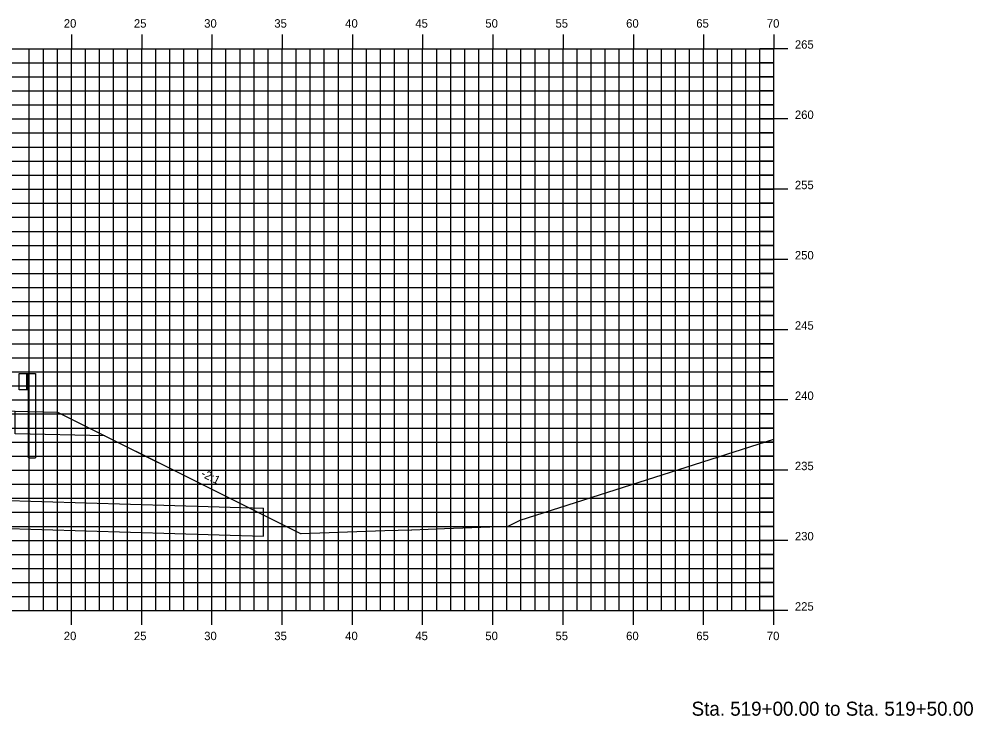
# Model space of a CAD drawing. Extents: x 1170543 to 1177585, y 609599 to 610623.
# Drawn here: x 1174412.6 to 1174480.5, y 610270.3 to 610319.9 of the extents above; entities that cross this region are included whole.
import ezdxf

# ---------------------------------------------------------------- set-up
doc = ezdxf.new("R2010")
doc.units = 0
for name, color, linetype in [('ANNOTATION', 7, 'Continuous'), ('D_Drainage_Culvert', 7, 'Continuous'), ('D_Guardrail_Beam_Rt', 7, 'Continuous'), ('D_Roadway_Centerline', 7, 'Continuous'), ('D_Roadway_SlopeLines', 7, 'Continuous'), ('D_Roadway_SubGrade', 7, 'Continuous'), ('H_V ANNOTATION', 7, 'Continuous'), ('MAJOR', 7, 'Continuous'), ('MINOR', 7, 'Continuous'), ('S_Roadway_Centerline', 7, 'Continuous')]:
    doc.layers.add(name, color=color, linetype=linetype)

msp = doc.modelspace()

# ---------------------------------------------------------------- linework, layer by layer
at = {"layer": 'D_Drainage_Culvert'}
for p, q in [((1174366.613, 610287.001), (1174430.013, 610285.101)), ((1174366.613, 610285.001), (1174430.013, 610283.101)), ((1174430.013, 610283.101), (1174430.013, 610285.101))]:
    msp.add_line(p, q, dxfattribs=at)
at = {"layer": 'D_Guardrail_Beam_Rt'}
for p, q in [((1174412.603, 610294.686), (1174413.291, 610294.686)), ((1174412.603, 610293.519), (1174412.603, 610294.686)), ((1174413.124, 610294.686), (1174413.124, 610293.519)), ((1174413.228, 610294.686), (1174413.228, 610293.519)), ((1174413.291, 610294.686), (1174413.762, 610294.686)), ((1174413.291, 610294.686), (1174413.291, 610293.519)), ((1174413.762, 610294.686), (1174413.762, 610288.686)), ((1174413.291, 610293.519), (1174412.603, 610293.519)), ((1174413.27, 610288.686), (1174413.27, 610293.519)), ((1174413.27, 610288.686), (1174413.762, 610288.686))]:
    msp.add_line(p, q, dxfattribs=at)
at = {"layer": 'D_Roadway_Centerline'}
msp.add_lwpolyline([(1174362.75, 610287.332), (1174363.625, 610287.252), (1174364.5, 610287.07), (1174365.375, 610286.785), (1174366.25, 610286.399), (1174373.947, 610290.248), (1174377.332, 610291.94), (1174380.332, 610292), (1174396.332, 610292.32), (1174412.332, 610292), (1174415.332, 610291.94), (1174418.718, 610290.248), (1174426.415, 610286.399), (1174432.636, 610283.289)], dxfattribs=at)
at = {"layer": 'D_Roadway_SlopeLines'}
for points in [[(1174415.332, 610291.94), (1174426.415, 610286.399)], [(1174426.415, 610286.399), (1174432.636, 610283.289)]]:
    msp.add_lwpolyline(points, dxfattribs=at)
at = {"layer": 'D_Roadway_SubGrade'}
msp.add_lwpolyline([(1174412.332, 610292), (1174415.332, 610291.94), (1174418.718, 610290.248), (1174412.332, 610290.375)], close=True, dxfattribs=at)
at = {"layer": 'MAJOR'}
for p, q in [((1174416.332, 610318.803), (1174416.332, 610317.801)), ((1174421.332, 610318.803), (1174421.332, 610317.801)), ((1174426.332, 610318.803), (1174426.332, 610317.801)), ((1174431.332, 610318.803), (1174431.332, 610317.801)), ((1174436.332, 610318.803), (1174436.332, 610317.801)), ((1174441.332, 610318.803), (1174441.332, 610317.801)), ((1174446.332, 610318.803), (1174446.332, 610317.801)), ((1174451.332, 610318.803), (1174451.332, 610317.801)), ((1174456.332, 610318.803), (1174456.332, 610317.801)), ((1174461.332, 610318.803), (1174461.332, 610317.801)), ((1174466.332, 610318.803), (1174466.332, 610317.801)), ((1174326.332, 610317.801), (1174466.332, 610317.801)), ((1174326.332, 610317.801), (1174466.332, 610317.801)), ((1174416.332, 610277.801), (1174416.332, 610317.801)), ((1174421.332, 610277.801), (1174421.332, 610317.801)), ((1174426.332, 610277.801), (1174426.332, 610317.801)), ((1174431.332, 610277.801), (1174431.332, 610317.801)), ((1174436.332, 610277.801), (1174436.332, 610317.801)), ((1174441.332, 610277.801), (1174441.332, 610317.801)), ((1174446.332, 610277.801), (1174446.332, 610317.801)), ((1174451.332, 610277.801), (1174451.332, 610317.801)), ((1174456.332, 610277.801), (1174456.332, 610317.801)), ((1174461.332, 610277.801), (1174461.332, 610317.801)), ((1174467.334, 610317.801), (1174465.33, 610317.801)), ((1174466.332, 610277.801), (1174466.332, 610317.801)), ((1174466.332, 610277.801), (1174466.332, 610317.801)), ((1174326.332, 610312.801), (1174466.332, 610312.801)), ((1174467.334, 610312.801), (1174465.33, 610312.801)), ((1174326.332, 610307.801), (1174466.332, 610307.801)), ((1174467.334, 610307.801), (1174465.33, 610307.801)), ((1174326.332, 610302.801), (1174466.332, 610302.801)), ((1174467.334, 610302.801), (1174465.33, 610302.801)), ((1174326.332, 610297.801), (1174466.332, 610297.801)), ((1174467.334, 610297.801), (1174465.33, 610297.801)), ((1174326.332, 610292.801), (1174466.332, 610292.801)), ((1174467.334, 610292.801), (1174465.33, 610292.801)), ((1174326.332, 610287.801), (1174466.332, 610287.801)), ((1174467.334, 610287.801), (1174465.33, 610287.801)), ((1174326.332, 610282.801), (1174466.332, 610282.801)), ((1174467.334, 610282.801), (1174465.33, 610282.801)), ((1174326.332, 610277.801), (1174466.332, 610277.801)), ((1174326.332, 610277.801), (1174466.332, 610277.801)), ((1174416.332, 610276.799), (1174416.332, 610277.801)), ((1174421.332, 610276.799), (1174421.332, 610277.801)), ((1174426.332, 610276.799), (1174426.332, 610277.801)), ((1174431.332, 610276.799), (1174431.332, 610277.801)), ((1174436.332, 610276.799), (1174436.332, 610277.801)), ((1174441.332, 610276.799), (1174441.332, 610277.801)), ((1174446.332, 610276.799), (1174446.332, 610277.801)), ((1174451.332, 610276.799), (1174451.332, 610277.801)), ((1174456.332, 610276.799), (1174456.332, 610277.801)), ((1174461.332, 610276.799), (1174461.332, 610277.801)), ((1174467.334, 610277.801), (1174465.33, 610277.801)), ((1174466.332, 610276.799), (1174466.332, 610277.801))]:
    msp.add_line(p, q, dxfattribs=at)
at = {"layer": 'MINOR'}
for p, q in [((1174413.332, 610277.801), (1174413.332, 610317.801)), ((1174414.332, 610277.801), (1174414.332, 610317.801)), ((1174415.332, 610277.801), (1174415.332, 610317.801)), ((1174417.332, 610277.801), (1174417.332, 610317.801)), ((1174418.332, 610277.801), (1174418.332, 610317.801)), ((1174419.332, 610277.801), (1174419.332, 610317.801)), ((1174420.332, 610277.801), (1174420.332, 610317.801)), ((1174422.332, 610277.801), (1174422.332, 610317.801)), ((1174423.332, 610277.801), (1174423.332, 610317.801)), ((1174424.332, 610277.801), (1174424.332, 610317.801)), ((1174425.332, 610277.801), (1174425.332, 610317.801)), ((1174427.332, 610277.801), (1174427.332, 610317.801)), ((1174428.332, 610277.801), (1174428.332, 610317.801)), ((1174429.332, 610277.801), (1174429.332, 610317.801)), ((1174430.332, 610277.801), (1174430.332, 610317.801)), ((1174432.332, 610277.801), (1174432.332, 610317.801)), ((1174433.332, 610277.801), (1174433.332, 610317.801)), ((1174434.332, 610277.801), (1174434.332, 610317.801)), ((1174435.332, 610277.801), (1174435.332, 610317.801)), ((1174437.332, 610277.801), (1174437.332, 610317.801)), ((1174438.332, 610277.801), (1174438.332, 610317.801)), ((1174439.332, 610277.801), (1174439.332, 610317.801)), ((1174440.332, 610277.801), (1174440.332, 610317.801)), ((1174442.332, 610277.801), (1174442.332, 610317.801)), ((1174443.332, 610277.801), (1174443.332, 610317.801)), ((1174444.332, 610277.801), (1174444.332, 610317.801)), ((1174445.332, 610277.801), (1174445.332, 610317.801)), ((1174447.332, 610277.801), (1174447.332, 610317.801)), ((1174448.332, 610277.801), (1174448.332, 610317.801)), ((1174449.332, 610277.801), (1174449.332, 610317.801)), ((1174450.332, 610277.801), (1174450.332, 610317.801)), ((1174452.332, 610277.801), (1174452.332, 610317.801)), ((1174453.332, 610277.801), (1174453.332, 610317.801)), ((1174454.332, 610277.801), (1174454.332, 610317.801)), ((1174455.332, 610277.801), (1174455.332, 610317.801)), ((1174457.332, 610277.801), (1174457.332, 610317.801)), ((1174458.332, 610277.801), (1174458.332, 610317.801)), ((1174459.332, 610277.801), (1174459.332, 610317.801)), ((1174460.332, 610277.801), (1174460.332, 610317.801)), ((1174462.332, 610277.801), (1174462.332, 610317.801)), ((1174463.332, 610277.801), (1174463.332, 610317.801)), ((1174464.332, 610277.801), (1174464.332, 610317.801)), ((1174465.332, 610277.801), (1174465.332, 610317.801)), ((1174326.332, 610316.801), (1174466.332, 610316.801)), ((1174466.332, 610316.801), (1174465.33, 610316.801)), ((1174326.332, 610315.801), (1174466.332, 610315.801)), ((1174466.332, 610315.801), (1174465.33, 610315.801)), ((1174326.332, 610314.801), (1174466.332, 610314.801)), ((1174466.332, 610314.801), (1174465.33, 610314.801)), ((1174326.332, 610313.801), (1174466.332, 610313.801)), ((1174466.332, 610313.801), (1174465.33, 610313.801)), ((1174326.332, 610311.801), (1174466.332, 610311.801)), ((1174466.332, 610311.801), (1174465.33, 610311.801)), ((1174326.332, 610310.801), (1174466.332, 610310.801)), ((1174466.332, 610310.801), (1174465.33, 610310.801)), ((1174326.332, 610309.801), (1174466.332, 610309.801)), ((1174466.332, 610309.801), (1174465.33, 610309.801)), ((1174326.332, 610308.801), (1174466.332, 610308.801)), ((1174466.332, 610308.801), (1174465.33, 610308.801)), ((1174326.332, 610306.801), (1174466.332, 610306.801)), ((1174466.332, 610306.801), (1174465.33, 610306.801)), ((1174326.332, 610305.801), (1174466.332, 610305.801)), ((1174466.332, 610305.801), (1174465.33, 610305.801)), ((1174326.332, 610304.801), (1174466.332, 610304.801)), ((1174466.332, 610304.801), (1174465.33, 610304.801)), ((1174326.332, 610303.801), (1174466.332, 610303.801)), ((1174466.332, 610303.801), (1174465.33, 610303.801)), ((1174326.332, 610301.801), (1174466.332, 610301.801)), ((1174466.332, 610301.801), (1174465.33, 610301.801)), ((1174326.332, 610300.801), (1174466.332, 610300.801)), ((1174466.332, 610300.801), (1174465.33, 610300.801)), ((1174326.332, 610299.801), (1174466.332, 610299.801)), ((1174466.332, 610299.801), (1174465.33, 610299.801)), ((1174326.332, 610298.801), (1174466.332, 610298.801)), ((1174466.332, 610298.801), (1174465.33, 610298.801)), ((1174326.332, 610296.801), (1174466.332, 610296.801)), ((1174466.332, 610296.801), (1174465.33, 610296.801)), ((1174326.332, 610295.801), (1174466.332, 610295.801)), ((1174466.332, 610295.801), (1174465.33, 610295.801)), ((1174326.332, 610294.801), (1174466.332, 610294.801)), ((1174466.332, 610294.801), (1174465.33, 610294.801)), ((1174326.332, 610293.801), (1174466.332, 610293.801)), ((1174466.332, 610293.801), (1174465.33, 610293.801)), ((1174326.332, 610291.801), (1174466.332, 610291.801)), ((1174466.332, 610291.801), (1174465.33, 610291.801)), ((1174326.332, 610290.801), (1174466.332, 610290.801)), ((1174466.332, 610290.801), (1174465.33, 610290.801)), ((1174326.332, 610289.801), (1174466.332, 610289.801)), ((1174466.332, 610289.801), (1174465.33, 610289.801)), ((1174326.332, 610288.801), (1174466.332, 610288.801)), ((1174466.332, 610288.801), (1174465.33, 610288.801)), ((1174326.332, 610286.801), (1174466.332, 610286.801)), ((1174466.332, 610286.801), (1174465.33, 610286.801)), ((1174326.332, 610285.801), (1174466.332, 610285.801)), ((1174466.332, 610285.801), (1174465.33, 610285.801)), ((1174326.332, 610284.801), (1174466.332, 610284.801)), ((1174466.332, 610284.801), (1174465.33, 610284.801)), ((1174326.332, 610283.801), (1174466.332, 610283.801)), ((1174466.332, 610283.801), (1174465.33, 610283.801)), ((1174326.332, 610281.801), (1174466.332, 610281.801)), ((1174466.332, 610281.801), (1174465.33, 610281.801)), ((1174326.332, 610280.801), (1174466.332, 610280.801)), ((1174466.332, 610280.801), (1174465.33, 610280.801)), ((1174326.332, 610279.801), (1174466.332, 610279.801)), ((1174466.332, 610279.801), (1174465.33, 610279.801)), ((1174326.332, 610278.801), (1174466.332, 610278.801)), ((1174466.332, 610278.801), (1174465.33, 610278.801))]:
    msp.add_line(p, q, dxfattribs=at)
at = {"layer": 'S_Roadway_Centerline'}
msp.add_lwpolyline([(1174412.332, 610292), (1174415.332, 610291.94), (1174415.332, 610291.94), (1174418.718, 610290.247), (1174418.718, 610290.247), (1174426.415, 610286.399), (1174426.415, 610286.399), (1174432.635, 610283.289), (1174432.635, 610283.289), (1174432.635, 610283.289), (1174432.635, 610283.289), (1174432.653, 610283.289), (1174432.686, 610283.29), (1174432.686, 610283.29), (1174438.636, 610283.508), (1174440.55, 610283.563), (1174440.56, 610283.563), (1174442.88, 610283.647), (1174447.418, 610283.803), (1174448.276, 610284.239), (1174466.332, 610290.015)], dxfattribs=at)

# ---------------------------------------------------------------- texts
at = {"layer": 'ANNOTATION'}
msp.add_text('-2:1', height=0.6, rotation=333.43495, dxfattribs=at).set_placement((1174425.5, 610287.375))
at = {"layer": 'H_V ANNOTATION'}
for s, height, p in [('20', 0.6, (1174415.786, 610319.301)), ('25', 0.6, (1174420.778, 610319.301)), ('30', 0.6, (1174425.781, 610319.301)), ('35', 0.6, (1174430.773, 610319.301)), ('40', 0.6, (1174435.819, 610319.301)), ('45', 0.6, (1174440.811, 610319.301)), ('50', 0.6, (1174445.797, 610319.301)), ('55', 0.6, (1174450.789, 610319.301)), ('60', 0.6, (1174455.819, 610319.301)), ('65', 0.6, (1174460.811, 610319.301)), ('70', 0.6, (1174465.835, 610319.301)), ('265', 0.6, (1174467.832, 610317.801)), ('260', 0.6, (1174467.832, 610312.801)), ('255', 0.6, (1174467.832, 610307.801)), ('250', 0.6, (1174467.832, 610302.801)), ('245', 0.6, (1174467.832, 610297.801)), ('240', 0.6, (1174467.832, 610292.801)), ('235', 0.6, (1174467.832, 610287.801)), ('230', 0.6, (1174467.832, 610282.801)), ('225', 0.6, (1174467.832, 610277.801)), ('20', 0.6, (1174415.786, 610275.701)), ('25', 0.6, (1174420.778, 610275.701)), ('30', 0.6, (1174425.781, 610275.701)), ('35', 0.6, (1174430.773, 610275.701)), ('40', 0.6, (1174435.819, 610275.701)), ('45', 0.6, (1174440.811, 610275.701)), ('50', 0.6, (1174445.797, 610275.701)), ('55', 0.6, (1174450.789, 610275.701)), ('60', 0.6, (1174455.819, 610275.701)), ('65', 0.6, (1174460.811, 610275.701)), ('70', 0.6, (1174465.835, 610275.701)), ('Sta. 519+00.00 to Sta. 519+50.00', 1.0002, (1174460.478, 610270.321))]:
    msp.add_text(s, height=height, dxfattribs=at).set_placement(p)

doc.saveas('drawing.dxf')
